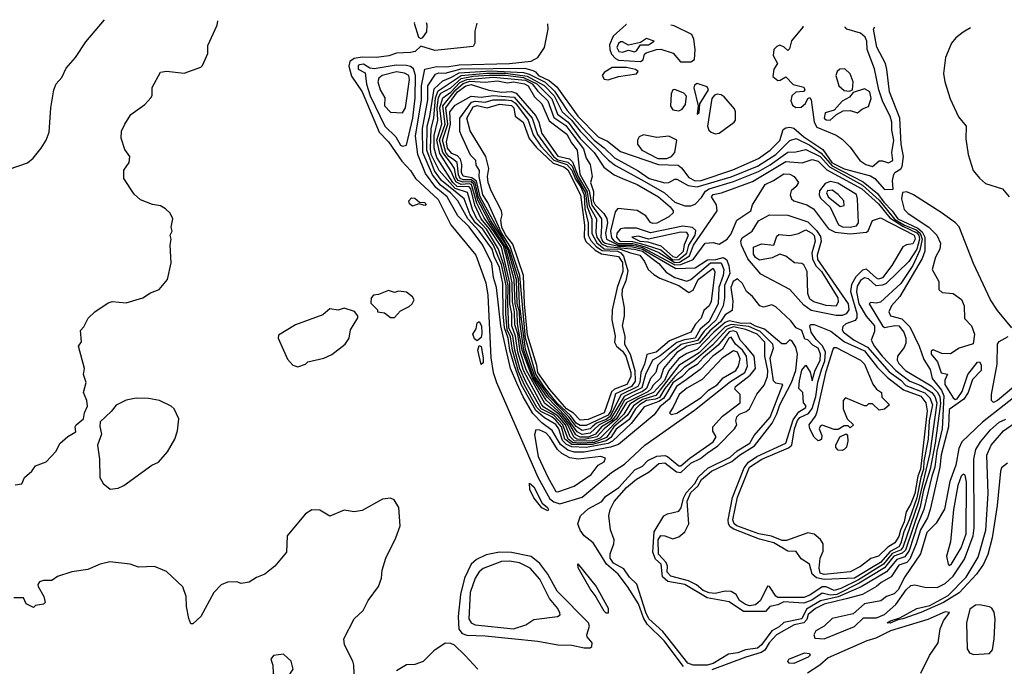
# Model space of a CAD drawing. Extents: x 1468344 to 1613994, y 525695 to 643861.
# Tile 425 of 427: x 1600407 to 1605288, y 637479 to 640682. Entities that reach past the tile are written whole.
import ezdxf

# ---------------------------------------------------------------- set-up
doc = ezdxf.new("R2010")
doc.units = 0

msp = doc.modelspace()

# ---------------------------------------------------------------- linework, layer by layer
at = {"layer": '0CON10XD'}
for points in [[(1600355, 639941.5), (1600445, 639972.5), (1600473.6, 639996.4), (1600513.8, 640046.2), (1600538.1, 640085), (1600553.3, 640125), (1600560.5, 640245), (1600575.6, 640335), (1600588.1, 640365), (1600615, 640396), (1600637.8, 640442.2), (1600683.1, 640495), (1600735, 640572), (1600826.6, 640682)], [(1600385, 638377.5), (1600416.7, 638383.3), (1600430, 638415), (1600467.5, 638445), (1600485, 638472.5), (1600537.7, 638492.3), (1600587.5, 638545), (1600605, 638582.5), (1600645, 638617.5), (1600685, 638640), (1600682.5, 638665), (1600687.5, 638675), (1600722.5, 638705), (1600727.5, 638735), (1600743, 638767), (1600740, 638795), (1600722.5, 638835), (1600736.7, 638885), (1600722.5, 638925), (1600727.5, 638955), (1600697.5, 639065), (1600713, 639087), (1600708.3, 639141.7), (1600725, 639160), (1600747, 639203), (1600780, 639235), (1600845, 639280), (1600865, 639286.7), (1600935, 639280), (1601017.5, 639305), (1601055, 639328.8), (1601097.5, 639345), (1601140, 639395), (1601157, 639477), (1601152.5, 639565), (1601157.5, 639595), (1601152.5, 639615), (1601162.5, 639635), (1601157.5, 639655), (1601166.7, 639695), (1601153, 639723), (1601130, 639745), (1601105, 639760), (1601065, 639766.7), (1601005, 639790), (1600975, 639817.5), (1600922.5, 639895), (1600923.6, 639936.4), (1600950, 639975), (1600952.5, 640005), (1600928.3, 640038.3), (1600910, 640095), (1600910.7, 640129.3), (1600927.5, 640165), (1600958.3, 640211.7), (1601027.7, 640262.3), (1601056.7, 640295), (1601063, 640307), (1601064.1, 640345.9), (1601105, 640422.5), (1601135, 640426.7), (1601223, 640417), (1601305, 640446.7), (1601313.3, 640455), (1601338.8, 640515), (1601340, 640555), (1601385.8, 640655), (1601388.7, 640676.7)], [(1602363.6, 640667.6), (1602362.5, 640665), (1602383.8, 640595), (1602395, 640588.8), (1602405, 640594), (1602425, 640622.5), (1602426.5, 640655), (1602423.7, 640667)], [(1602673.9, 640664.7), (1602663.5, 640625), (1602663.5, 640565), (1602655, 640548.9), (1602465, 640529.9), (1602395, 640551.2), (1602366.9, 640525), (1602345, 640519.8), (1602275, 640516.8), (1602236.3, 640503.7), (1602175, 640495.3), (1602105, 640496.7), (1602065, 640490.2), (1602043.2, 640475), (1602038.1, 640451.9), (1602052.6, 640402.6), (1602104.9, 640325), (1602189.6, 640125), (1602235, 640077.8), (1602301.3, 639981.3), (1602344.9, 639934.9), (1602368.7, 639895), (1602480.7, 639790.7), (1602545, 639666.6), (1602669, 639515), (1602718, 639378), (1602727.8, 639317.8), (1602743.4, 639006.6), (1602754.1, 638935), (1602771.2, 638885), (1602975, 638415.7), (1603035, 638308.3), (1603055, 638293.3), (1603085, 638283.6), (1603195, 638316.8), (1603341.2, 638438.8), (1603405, 638480.5), (1603505.5, 638574.5), (1603751.8, 638748.2), (1603930.1, 638889.9), (1604002.1, 638935), (1604015.5, 638965), (1604009.5, 639015), (1603990.7, 639045), (1603956.2, 639075), (1603935, 639109.1), (1603922.4, 639105), (1603890.6, 639049.4), (1603843.6, 639015), (1603780.3, 638949.7), (1603711.1, 638898.9), (1603663.8, 638865), (1603627.4, 638802.6), (1603581.3, 638765), (1603553, 638725), (1603375, 638578.1), (1603335.9, 638564.1), (1603205, 638539.6), (1603155, 638540.2), (1603125, 638549.4), (1603087.7, 638577.7), (1603047, 638647), (1602995, 638685.1), (1602951.3, 638731.3), (1602903.2, 638813.2), (1602871.8, 638881.8), (1602840.9, 638955), (1602791.5, 639165), (1602770.6, 639355), (1602755.1, 639405), (1602747.1, 639475), (1602703.1, 639565), (1602635, 639656.2), (1602579.8, 639709.8), (1602525.6, 639805), (1602470.1, 639850.1), (1602419.4, 639919.4), (1602381.2, 640015), (1602369.7, 640105), (1602399.2, 640285), (1602398.7, 640355), (1602415, 640437.4), (1602475, 640449.5), (1602525, 640448.1), (1602585, 640457.9), (1602835.6, 640464.4), (1602942.7, 640477.3), (1602975, 640494.6), (1603009.5, 640545), (1603026.2, 640635), (1603025.6, 640661.4)], [(1603697.4, 637477.4), (1603602.4, 637605), (1603518.5, 637688.5), (1603499, 637719), (1603475, 637789), (1603421, 637875), (1603373.3, 637935), (1603315.5, 637985.5), (1603281.6, 638041.6), (1603250.2, 638090.2), (1603205.7, 638125), (1603185, 638154.2), (1603174.5, 638185), (1603186.7, 638225), (1603225, 638259.5), (1603293.1, 638295), (1603310.6, 638319.4), (1603376.6, 638365), (1603457.2, 638452.8), (1603495, 638470.8), (1603520.8, 638499.2), (1603565, 638520), (1603605, 638522.8), (1603618.6, 638518.6), (1603675, 638471.5), (1603685, 638471.9), (1603729.1, 638510.9), (1603845, 638590.6), (1603859.7, 638615), (1603843.1, 638643.1), (1603844.1, 638665), (1603891.1, 638718.9), (1603978.1, 638785), (1603978.1, 638825), (1603952.4, 638852.4), (1603955.9, 638865), (1604028.1, 638921.9), (1604054.1, 638955), (1604047.7, 639015), (1604005, 639066.9), (1603978.6, 639095), (1603963, 639135), (1603945, 639141.5), (1603925, 639135.4), (1603870.3, 639069.7), (1603795, 639007.7), (1603766.1, 638973.9), (1603725, 638948.5), (1603691.6, 638915), (1603645, 638883.1), (1603599.2, 638805), (1603575, 638790.2), (1603502.1, 638765), (1603438.9, 638681.1), (1603345.7, 638594.3), (1603325, 638582.7), (1603215, 638563.3), (1603145, 638566.2), (1603117.5, 638577.5), (1603097.8, 638597.8), (1603079.6, 638655), (1603065, 638676.4), (1603009.4, 638709.4), (1602965.8, 638745.8), (1602893.3, 638875), (1602857.5, 638972.5), (1602836.1, 639045), (1602828.4, 639105), (1602811, 639155), (1602803.3, 639225), (1602802.5, 639375), (1602785.5, 639455), (1602758.6, 639508.6), (1602749.6, 639545), (1602685.6, 639635), (1602629.1, 639695), (1602578.9, 639785), (1602543, 639825), (1602492.5, 639862.5), (1602453.3, 639913.3), (1602405.1, 640025), (1602403.4, 640143.4), (1602429.6, 640285), (1602430.9, 640355), (1602467.9, 640412.1), (1602485, 640418.9), (1602516.4, 640416.4), (1602595, 640439.2), (1602911.8, 640441.8), (1602951.1, 640431.1), (1602964.2, 640424.2), (1602978.3, 640405), (1603031.1, 640381.1), (1603069.1, 640349.1), (1603173.3, 640205), (1603275, 640101.5), (1603320.4, 640080.4), (1603385, 640029.8), (1603574.4, 639964.4), (1603671.7, 639961.7), (1603688.5, 639948.5), (1603725, 639899.7), (1603755, 639884.6), (1603785, 639885.9), (1603941.8, 639938.2), (1604069.6, 639995), (1604127, 640035), (1604175, 640083.3), (1604191.9, 640138.1), (1604205, 640146.9), (1604225, 640149.3), (1604245, 640144.1), (1604295, 640102), (1604389.3, 640039.3), (1604433.6, 639975), (1604445, 639967.6), (1604495, 639943.7), (1604625, 639908.5), (1604646.2, 639895), (1604695, 639840.2), (1604737.3, 639842.7), (1604734.8, 639884.8), (1604741.4, 639915), (1604745.3, 639925), (1604775, 639944.1), (1604782, 639955), (1604788.7, 640005), (1604776.9, 640065), (1604770.3, 640195), (1604718.8, 640325), (1604705.8, 640435.9), (1604699.5, 640465), (1604656.5, 640546.5), (1604639.5, 640635), (1604645.8, 640646.1)], [(1603415.2, 640657.7), (1603413.2, 640657.7), (1603349.9, 640600.1), (1603331.7, 640558.3), (1603332, 640535), (1603341.7, 640511.7), (1603359.9, 640489.9), (1603375, 640482.4), (1603485.1, 640474.9), (1603497.5, 640482.5), (1603505, 640511.6), (1603512, 640518), (1603563.8, 640535), (1603585, 640536), (1603645.9, 640515.9), (1603683.2, 640473.2), (1603735, 640473.1), (1603751.6, 640485), (1603755.2, 640534.8), (1603749.7, 640585), (1603739.4, 640609.4), (1603651.1, 640651.1), (1603634.9, 640655.6)], [(1604289.9, 640649.5), (1604290, 640645), (1604232.9, 640577.1), (1604222.9, 640537.1), (1604215, 640529.2), (1604196.4, 640546.4), (1604175, 640555.2), (1604160.1, 640549.9), (1604146.1, 640533.9), (1604142.7, 640505), (1604164.4, 640465), (1604145, 640436.9), (1604140.6, 640400.6), (1604165, 640381.2), (1604177.7, 640382.3), (1604205, 640399.6), (1604241.1, 640361.1), (1604295, 640347.5), (1604300, 640335), (1604293.6, 640326.4), (1604255, 640322.4), (1604235.3, 640304.7), (1604230.8, 640280.8), (1604238.5, 640258.5), (1604255, 640247.4), (1604281.3, 640248.7), (1604303.1, 640266.9), (1604315, 640292.5), (1604325, 640296.7), (1604331.2, 640285), (1604345.6, 640175), (1604358.9, 640148.9), (1604455, 640110), (1604485, 640090), (1604525, 640050), (1604572, 639985), (1604602.5, 639965), (1604635, 639954.4), (1604667.3, 639982.7), (1604685, 639983.6), (1604715, 639973), (1604735.2, 639985), (1604731.2, 640025), (1604740.9, 640085), (1604730.8, 640135), (1604730.8, 640175), (1604723, 640205), (1604686, 640275), (1604666.2, 640335), (1604645, 640438), (1604607.8, 640535), (1604606.1, 640575), (1604598.4, 640595), (1604575, 640614.8), (1604507.5, 640635), (1604500, 640645), (1604499.9, 640647.5)], [(1605120.8, 640641.7), (1605085, 640620.4), (1605048.5, 640591.5), (1605026.2, 640565), (1604997.5, 640495), (1604987.5, 640415), (1604992.7, 640375), (1605019.3, 640289.3), (1605060.7, 640200.7), (1605098.6, 640155), (1605097.9, 640092.1), (1605108.5, 640015), (1605134.6, 639935), (1605165, 639896.7), (1605195, 639870.5), (1605280, 639845), (1605312.2, 639805)], [(1603395, 640521), (1603425, 640530.6), (1603455, 640523.3), (1603465, 640528.3), (1603485, 640557.1), (1603525, 640558.3), (1603552.2, 640575), (1603515, 640588.3), (1603485, 640569.2), (1603425, 640555.8), (1603395, 640572.6), (1603385, 640571.9), (1603375, 640564.7), (1603367.6, 640545), (1603376.8, 640525), (1603395, 640521)], [(1602305, 640055.7), (1602325, 640060.3), (1602355.7, 640195), (1602367.8, 640295), (1602369.5, 640405), (1602358.5, 640438.5), (1602345, 640450.8), (1602325, 640455.7), (1602273.1, 640456.9), (1602165, 640439.3), (1602142.1, 640442.1), (1602111.1, 640461.1), (1602091, 640459), (1602084.8, 640455), (1602085, 640437.5), (1602118.8, 640418.8), (1602126.6, 640363.4), (1602145, 640304.2), (1602216.7, 640155), (1602271.6, 640101.6), (1602295, 640060.5), (1602305, 640055.7)], [(1602305, 640220.8), (1602319.3, 640245), (1602338.8, 640385), (1602335.5, 640405), (1602315, 640417.8), (1602275, 640424.5), (1602204.3, 640405), (1602187.7, 640392.3), (1602182.3, 640375), (1602193.4, 640335), (1602217.8, 640295), (1602215.2, 640255), (1602245, 640224.1), (1602305, 640220.8)], [(1603815, 637484.1), (1603745, 637484.4), (1603719.2, 637495), (1603595, 637651.2), (1603526.6, 637715), (1603511.2, 637745), (1603465.7, 637885.7), (1603430.1, 637920.1), (1603402.1, 637962.1), (1603350.7, 637990.7), (1603335, 638014), (1603333.5, 638036.5), (1603352.5, 638085), (1603354.2, 638105), (1603336.6, 638155), (1603328.3, 638225), (1603333.9, 638255), (1603353.9, 638295), (1603415, 638365.1), (1603465, 638406.8), (1603528.3, 638441.6), (1603575, 638484), (1603605, 638486.9), (1603662.4, 638442.4), (1603685, 638439.4), (1603735, 638485.5), (1603782.3, 638507.7), (1603815.9, 638534.1), (1603868.6, 638571.4), (1603950.8, 638655), (1603961.7, 638675), (1603957.4, 638695), (1603962.6, 638715), (1603975, 638728.1), (1604008.9, 638741.1), (1604024.3, 638755), (1604062.1, 638827.9), (1604097.8, 638872.2), (1604114.2, 638915), (1604116.7, 638945), (1604101.6, 639015), (1604101.4, 639085), (1604063.5, 639125), (1604007.5, 639147.5), (1603945, 639160), (1603915, 639149.5), (1603840.9, 639069.1), (1603749.1, 638990.9), (1603700.4, 638959.6), (1603655, 638915.3), (1603605.3, 638855), (1603578.6, 638811.4), (1603558.4, 638801.6), (1603514.7, 638795), (1603479.8, 638775), (1603459.8, 638755), (1603428, 638702), (1603364.4, 638654.4), (1603338.3, 638611.7), (1603314.7, 638595.3), (1603245, 638577.4), (1603145, 638578.3), (1603109.7, 638605), (1603092.4, 638665), (1603065, 638699.1), (1603045.1, 638715.1), (1602991.1, 638741.1), (1602970.9, 638761), (1602907.4, 638875), (1602879.9, 638939.9), (1602849.4, 639045), (1602840.4, 639110.4), (1602823.6, 639145), (1602816.5, 639226.5), (1602818.5, 639365), (1602795, 639469), (1602755.1, 639565), (1602703.2, 639645), (1602666.2, 639675), (1602639.9, 639715), (1602611.2, 639795), (1602498.7, 639885), (1602463.9, 639933.9), (1602425.2, 640035), (1602426.7, 640155), (1602440.4, 640205), (1602461.1, 640338.9), (1602505, 640379.8), (1602545, 640394.9), (1602585, 640419.2), (1602745, 640428.7), (1602905, 640419.7), (1602932, 640412), (1603011.8, 640371.8), (1603058.7, 640328.7), (1603121.8, 640231.8), (1603195, 640147.6), (1603254.7, 640084.7), (1603305, 640047.6), (1603355, 639998.4), (1603473.9, 639933.9), (1603527.8, 639895), (1603605.7, 639874.3), (1603624.6, 639875.4), (1603655, 639892.5), (1603665, 639891.5), (1603721.1, 639861.1), (1603765, 639853.6), (1603935, 639903.5), (1604065, 639955.9), (1604155.2, 640014.8), (1604225, 640083), (1604255.9, 640094.1), (1604325, 640060.6), (1604381.2, 640021.2), (1604435, 639958.5), (1604588.6, 639878.6), (1604660.5, 639820.6), (1604691.9, 639778.1), (1604732.6, 639735), (1604760.2, 639695), (1604858.9, 639648.9), (1604880.9, 639630.9), (1604893.9, 639605), (1604893.9, 639536.1), (1604880.6, 639499.4), (1604769.7, 639310.3), (1604728.3, 639265), (1604715.8, 639235), (1604724.9, 639214.9), (1604780.4, 639200.4), (1604820.2, 639160.2), (1604865.6, 639065.6), (1604888.8, 638998.9), (1604920, 638950), (1604930.7, 638905), (1604976.4, 638846.4), (1604988.7, 638818.7), (1604980.7, 638655), (1604953.9, 638545), (1604943.5, 638465), (1604929.5, 638420.5), (1604889, 638255), (1604859.1, 638185), (1604816.6, 638053.4), (1604795, 638021.7), (1604755, 638008.8), (1604703.7, 637946.3), (1604577.9, 637872.2), (1604465, 637823.3), (1604377.3, 637802.7), (1604307.6, 637762.4), (1604284.2, 637715), (1604194.6, 637695.4), (1604172.9, 637675), (1604136, 637654), (1604085, 637585.1), (1604065, 637568.8), (1604005, 637560.7), (1603966.8, 637545), (1603920.8, 637539.2), (1603845, 637493.8), (1603815, 637484.1)], [(1603325, 640384.1), (1603375, 640400.8), (1603465, 640413.6), (1603473.8, 640425), (1603460, 640435), (1603415.1, 640445.1), (1603345, 640445.1), (1603305, 640420.8), (1603295.2, 640405), (1603305, 640387), (1603325, 640384.1)], [(1604521.5, 640328.5), (1604535, 640334.4), (1604538.8, 640375), (1604523.5, 640413.5), (1604498.4, 640438.4), (1604473.5, 640436.5), (1604460.5, 640425), (1604452.7, 640405), (1604468.8, 640355), (1604495, 640331.9), (1604521.5, 640328.5)], [(1604105, 637750.4), (1603995, 637750.6), (1603925, 637798.8), (1603815, 637818.7), (1603705, 637884.1), (1603619.5, 637899.5), (1603593, 637923), (1603587.5, 637985), (1603559, 638009), (1603546.6, 638045), (1603552.7, 638145), (1603601.1, 638225), (1603619.2, 638235), (1603675, 638247.8), (1603686.6, 638263.4), (1603697.5, 638312.5), (1603710.9, 638339.1), (1603754, 638385), (1603771.7, 638418.3), (1603819.2, 638460.8), (1603928.7, 638515), (1603963.3, 638546.7), (1604027.2, 638585), (1604048, 638622), (1604127.4, 638712.6), (1604190, 638875), (1604155, 638881.4), (1604143.3, 638893.3), (1604126.8, 639005), (1604144.1, 639055), (1604140.7, 639075), (1604077.2, 639137.2), (1604021.5, 639161.5), (1603935, 639172.6), (1603905, 639161.3), (1603775, 639031.1), (1603675, 638969.6), (1603560, 638820), (1603495, 638800.6), (1603449.9, 638770.1), (1603419.3, 638720.7), (1603352.6, 638665), (1603316.9, 638613.1), (1603255, 638587.6), (1603184.9, 638584.9), (1603148, 638588), (1603125.3, 638605), (1603099.5, 638675), (1603055, 638722.9), (1602991.8, 638755), (1602917, 638885), (1602886.6, 638955), (1602861.7, 639045), (1602851.8, 639115), (1602832.4, 639155), (1602826.1, 639275), (1602829.1, 639365), (1602806.9, 639466.9), (1602781.2, 639545), (1602721.7, 639645), (1602673.8, 639695), (1602651.7, 639741.7), (1602626.7, 639826.7), (1602565, 639845.6), (1602485.9, 639935), (1602447.5, 640015), (1602442.8, 640042.8), (1602446.8, 640143.2), (1602459.5, 640195), (1602467.5, 640295), (1602481.1, 640328.9), (1602595, 640406.1), (1602722, 640418), (1602815, 640417.4), (1602922, 640402), (1603006.7, 640356.7), (1603056.7, 640305), (1603095.7, 640225), (1603142, 640185), (1603185, 640130.1), (1603325.5, 639985.5), (1603360.3, 639960.3), (1603491.7, 639888.3), (1603603.6, 639823.6), (1603655, 639778.1), (1603705, 639759.8), (1603735, 639759.6), (1603755, 639769.1), (1603787.9, 639802.1), (1603807.6, 639832.4), (1603825.8, 639845), (1603945, 639880), (1604069.7, 639930.3), (1604127.2, 639962.8), (1604215, 640026.6), (1604255, 640027.8), (1604305, 640039.2), (1604375, 640004.8), (1604422.5, 639952.5), (1604585, 639862.9), (1604667.4, 639787.4), (1604744.5, 639694.4), (1604794.3, 639664.3), (1604850.9, 639640.9), (1604871, 639625), (1604881, 639595), (1604869.3, 639540.7), (1604834.4, 639465), (1604775, 639375.2), (1604675, 639282.5), (1604655, 639277.5), (1604625, 639280.8), (1604618, 639275), (1604685, 639164.8), (1604695, 639157), (1604745, 639167.3), (1604765, 639165.5), (1604790, 639135), (1604799.8, 639105), (1604800.5, 639079.5), (1604791.7, 639058.3), (1604758.5, 639015), (1604756.7, 638995), (1604765, 638978.9), (1604797.7, 638945), (1604925, 638868.6), (1604955, 638839.4), (1604968, 638815), (1604971.5, 638781.5), (1604946.2, 638585), (1604921.2, 638455), (1604888.2, 638351.8), (1604871.6, 638268.4), (1604797.8, 638055), (1604781.2, 638038.8), (1604740.4, 638025), (1604693.7, 637966.3), (1604568.7, 637891.3), (1604457.3, 637835), (1604425, 637831.8), (1604385, 637841.2), (1604333.8, 637806.2), (1604295, 637792.6), (1604195, 637798.6), (1604165, 637783.7), (1604125.4, 637774.6), (1604105, 637750.4)], [(1604025, 637779), (1604005.2, 637785), (1603974.8, 637805), (1603958.6, 637835), (1603935, 637849.9), (1603905, 637851.2), (1603855, 637840.5), (1603825, 637842.9), (1603795, 637854.7), (1603762.7, 637882.7), (1603722.5, 637902.5), (1603634.3, 637925), (1603617.7, 637945), (1603618.7, 637975), (1603612.6, 637992.6), (1603573.2, 638035), (1603573, 638105), (1603585, 638126.9), (1603605, 638126), (1603645, 638110.2), (1603675, 638121), (1603703.7, 638145), (1603724.6, 638185.4), (1603716.8, 638296.8), (1603735, 638340.5), (1603769.2, 638370.8), (1603787.8, 638405), (1603836.9, 638445), (1603936.9, 638493.1), (1603975.1, 638525), (1604049.5, 638570.5), (1604136.7, 638683.3), (1604160.1, 638729.9), (1604175, 638774.9), (1604233.6, 638885), (1604255.3, 638945), (1604263.2, 639025), (1604255, 639059.3), (1604235, 639090.9), (1604225, 639095.6), (1604205, 639076.7), (1604185, 639076.9), (1604099.4, 639149.4), (1604055, 639163.7), (1604029.1, 639179.1), (1603985, 639176.6), (1603925, 639190.1), (1603905, 639181.7), (1603847.7, 639135), (1603765, 639048.7), (1603715, 639028.7), (1603675, 639004.3), (1603624.6, 638945), (1603604.1, 638895), (1603548.5, 638835), (1603476, 638805), (1603432.3, 638777.7), (1603401.9, 638728.1), (1603285, 638609.7), (1603244.8, 638595), (1603155, 638596.7), (1603135.3, 638615.3), (1603112.4, 638675), (1603075, 638720.2), (1603005, 638762.2), (1602995.1, 638775), (1602903.8, 638945), (1602876.2, 639035), (1602864.8, 639115), (1602846.3, 639166.3), (1602846.2, 639225), (1602837.6, 639275), (1602837.5, 639377.5), (1602795.8, 639555), (1602735, 639648.5), (1602695.4, 639695.5), (1602663.3, 639763.3), (1602643.1, 639845), (1602635, 639854.1), (1602576.2, 639856.2), (1602554, 639875), (1602475, 640000.2), (1602461, 640045), (1602461.3, 640108.7), (1602479.5, 640185), (1602476.4, 640245), (1602483.4, 640296.6), (1602495, 640317.5), (1602545, 640345.2), (1602595, 640390.8), (1602655, 640402.4), (1602735, 640408.1), (1602815, 640407.3), (1602905.4, 640395.4), (1602970.6, 640365), (1603045, 640290.2), (1603073.5, 640213.5), (1603126.4, 640175), (1603185, 640094.2), (1603255, 640024.8), (1603302.2, 639952.2), (1603354.2, 639914.2), (1603394.6, 639894.6), (1603468.9, 639865), (1603573.5, 639805), (1603631.7, 639755), (1603646, 639735), (1603645.8, 639725), (1603625, 639706), (1603565, 639674.7), (1603545, 639672), (1603535, 639676.7), (1603510.7, 639710.7), (1603467.7, 639737.7), (1603372.8, 639747.2), (1603359.3, 639730.7), (1603335.6, 639635), (1603341, 639601), (1603354.1, 639585), (1603375, 639573.5), (1603445, 639573), (1603507.4, 639557.4), (1603575, 639529.6), (1603655, 639478.6), (1603678.4, 639481.6), (1603728.4, 639511.6), (1603747.6, 639565), (1603864.1, 639735), (1603860.7, 639765), (1603837.4, 639805), (1603845, 639816), (1603886.2, 639825), (1604039.3, 639880.7), (1604205, 639979.9), (1604286.3, 639973.7), (1604335, 639988.9), (1604365, 639981.1), (1604408.5, 639938.5), (1604581.6, 639845), (1604665, 639769.8), (1604720.8, 639700.8), (1604785, 639658.8), (1604855, 639626.6), (1604865.2, 639615), (1604868.2, 639595), (1604855, 639545.7), (1604815, 639484.8), (1604702.5, 639375), (1604685, 639366.7), (1604653.5, 639363.5), (1604615, 639398.6), (1604595, 639402.6), (1604575, 639389.5), (1604558.3, 639361.7), (1604555.6, 639334.4), (1604567.7, 639275), (1604604.3, 639214.3), (1604645.1, 639165), (1604645, 639138), (1604628.8, 639095), (1604645, 639063.6), (1604682.3, 639015), (1604749.9, 638945), (1604820.7, 638890.7), (1604875, 638870.2), (1604928.5, 638835), (1604943.7, 638815), (1604953.3, 638785), (1604919.2, 638535), (1604861.3, 638288.7), (1604785, 638067.7), (1604773.6, 638055), (1604732.7, 638037.3), (1604689.1, 637985), (1604565, 637906.9), (1604477.6, 637865), (1604445, 637855.1), (1604405, 637872.2), (1604385, 637872.5), (1604325, 637831.2), (1604295, 637820.4), (1604165, 637820.6), (1604155, 637827.1), (1604125, 637874.4), (1604115, 637875.6), (1604079.7, 637805), (1604055, 637783.8), (1604025, 637779)], [(1604395, 637908.3), (1604356.8, 637916.8), (1604335.3, 637935), (1604321.9, 637985), (1604281.9, 638011.9), (1604257.2, 638047.2), (1604215, 638050), (1604145, 638090.6), (1604075, 638108.2), (1603947.7, 638157.7), (1603929.9, 638169.9), (1603920.8, 638185), (1603918.8, 638205), (1603940.3, 638315), (1603998.4, 638461.6), (1604019.5, 638490.5), (1604061.9, 638518.1), (1604205.6, 638584.4), (1604240.8, 638699.2), (1604270.2, 638739.8), (1604305, 638761.9), (1604305, 638771.2), (1604292, 638785), (1604290, 638835), (1604270, 638855), (1604272.7, 638892.7), (1604285, 638946.2), (1604305, 638970), (1604325.8, 638935.8), (1604335, 638892.5), (1604348.8, 638941.2), (1604375.1, 638995.1), (1604377.6, 639025), (1604365.4, 639055), (1604339.8, 639069.8), (1604315, 639096.7), (1604300, 639100), (1604285, 639142), (1604256.4, 639156.4), (1604229.7, 639189.7), (1604155, 639260), (1604135, 639270), (1604095, 639258.6), (1604075.8, 639265), (1604040.6, 639310.6), (1604010.4, 639335), (1603991, 639375), (1603965, 639399), (1603944.3, 639385), (1603932.1, 639355), (1603943, 639287), (1603938.9, 639241.1), (1603905, 639220.5), (1603881.8, 639185), (1603828.6, 639141.4), (1603775, 639079.7), (1603715, 639064.3), (1603665, 639032.9), (1603599.4, 638955), (1603583.2, 638906.8), (1603547.5, 638872.5), (1603536.8, 638853.2), (1603521.7, 638838.2), (1603415, 638785.4), (1603365, 638705), (1603303.9, 638655), (1603267.4, 638615), (1603205, 638602.2), (1603169.6, 638605), (1603153.9, 638613.9), (1603125, 638675), (1603085, 638724.5), (1603011, 638781), (1602918.1, 638948.1), (1602888.1, 639038.1), (1602875.9, 639125.9), (1602861.3, 639171.3), (1602860.7, 639235), (1602850.1, 639285), (1602848.8, 639378.8), (1602823.8, 639495), (1602805, 639561.2), (1602757.1, 639632.9), (1602710.1, 639700.1), (1602673.2, 639773.2), (1602647.3, 639865), (1602635, 639869.8), (1602595, 639866.3), (1602568.6, 639878.6), (1602545, 639933.3), (1602489.7, 640019.7), (1602474.7, 640085), (1602498.9, 640165), (1602490.2, 640245), (1602505, 640295.1), (1602545, 640323.4), (1602588.8, 640371.2), (1602623.4, 640386.6), (1602755, 640396.8), (1602915, 640381.9), (1602948.2, 640365), (1602975, 640328.6), (1603025, 640279.6), (1603055, 640197.4), (1603115, 640157.7), (1603154.7, 640105), (1603201.9, 640041.9), (1603215, 639996), (1603234.6, 639965), (1603244.8, 639905.2), (1603236.9, 639875), (1603251.1, 639831.1), (1603250.6, 639785), (1603259.3, 639765), (1603302.8, 639722.8), (1603317.5, 639697.5), (1603320.5, 639675), (1603311.7, 639625), (1603316.8, 639595), (1603375, 639565.9), (1603445, 639564.8), (1603495, 639553.9), (1603655, 639468), (1603685, 639469.2), (1603745.8, 639494.2), (1603805, 639575.8), (1603845, 639578.6), (1603875, 639570.4), (1603915, 639595.6), (1603935, 639620.6), (1603961.8, 639688.2), (1604031.1, 639735), (1604039.6, 639765), (1604102.6, 639865), (1604144.8, 639885.2), (1604195, 639918.2), (1604225, 639917.2), (1604246.5, 639905), (1604267.5, 639875), (1604256.7, 639855), (1604231.8, 639835), (1604226.9, 639815), (1604233.1, 639795), (1604244.6, 639784.6), (1604309.4, 639765), (1604343.1, 639745), (1604416.9, 639646.9), (1604449.4, 639629.4), (1604525, 639620.6), (1604605, 639629.3), (1604614.2, 639635.8), (1604635, 639687.8), (1604675, 639700.3), (1604840.8, 639615), (1604845.8, 639595), (1604835, 639571.8), (1604802.8, 639567.2), (1604785, 639557.7), (1604730.3, 639465), (1604685, 639403.5), (1604665, 639396.7), (1604655, 639401.2), (1604605, 639446.5), (1604585, 639441.8), (1604551.5, 639408.5), (1604530.4, 639369.6), (1604525.6, 639335.6), (1604557.5, 639227.5), (1604556.8, 639205), (1604548.5, 639191.5), (1604503.5, 639175), (1604487.6, 639162.4), (1604484.7, 639145.3), (1604491.7, 639135), (1604543.9, 639095), (1604610.3, 639060.3), (1604717.7, 638937.7), (1604775, 638896.7), (1604800.4, 638870.4), (1604895, 638834.4), (1604918.4, 638808.4), (1604932, 638775), (1604915.6, 638695), (1604910.3, 638605), (1604890, 638495), (1604888.3, 638455), (1604874.4, 638415), (1604855, 638314.2), (1604817.3, 638205), (1604790, 638145), (1604775, 638088.8), (1604765, 638071.2), (1604723, 638047), (1604675, 637993.8), (1604637.8, 637972.2), (1604545, 637915), (1604395, 637908.3)], [(1603185, 638614.6), (1603163.7, 638625), (1603135, 638676.1), (1603096.5, 638725), (1603017.4, 638797.4), (1602948.5, 638908.5), (1602897.4, 639045), (1602874.3, 639175), (1602873.4, 639235), (1602862.8, 639275), (1602858.4, 639395), (1602815.9, 639555), (1602732, 639685), (1602677.8, 639787.8), (1602657.7, 639867.7), (1602645, 639878.3), (1602605, 639877.2), (1602580.9, 639885), (1602571, 639901), (1602562.8, 639945), (1602547.4, 639967.4), (1602504.2, 640024.2), (1602488.4, 640085), (1602515.6, 640165), (1602505, 640255), (1602569.3, 640335), (1602605, 640366.8), (1602638, 640378), (1602715, 640372.9), (1602775, 640379.8), (1602825, 640369.2), (1602855, 640375), (1602908.9, 640365), (1602927.3, 640355), (1602959.7, 640299.7), (1602996.2, 640265), (1603031.3, 640181.3), (1603120, 640115), (1603142.1, 640072.1), (1603171.1, 640035), (1603183.1, 639916.9), (1603229.5, 639835), (1603242.6, 639762.6), (1603290.9, 639695), (1603290.6, 639659.4), (1603287.6, 639605), (1603296.8, 639585), (1603309.3, 639575), (1603375, 639559.6), (1603445, 639556.4), (1603495, 639545.8), (1603660.2, 639450.2), (1603755, 639452.3), (1603817, 639493), (1603858.9, 639495), (1603895, 639504.5), (1603911.3, 639495), (1603922.8, 639465), (1603927, 639425), (1603900.7, 639365), (1603901.5, 639305), (1603894.4, 639265), (1603859.8, 639195), (1603800, 639140), (1603767.3, 639092.7), (1603686.7, 639073.3), (1603627.1, 639025), (1603570, 638970), (1603560.7, 638935), (1603534.8, 638905.2), (1603513.7, 638855), (1603495, 638839.9), (1603463.2, 638826.8), (1603405, 638796.8), (1603361.3, 638718.7), (1603341.7, 638695), (1603291.3, 638665), (1603260.8, 638629.2), (1603225, 638614.9), (1603185, 638614.6)], [(1603195, 638627.7), (1603170.7, 638640.7), (1603116.7, 638715), (1603021.6, 638811.6), (1602953.3, 638915), (1602907, 639045), (1602885.6, 639185), (1602884.6, 639235), (1602873.9, 639275), (1602869.4, 639395), (1602830.5, 639535), (1602813.7, 639575), (1602742, 639685), (1602681.3, 639801.3), (1602664.2, 639874.2), (1602645, 639888.2), (1602605, 639889), (1602591.3, 639895), (1602582.9, 639912.9), (1602575.8, 639975), (1602552.7, 639992.7), (1602535, 640003.8), (1602519.1, 640025), (1602503.4, 640085), (1602528.7, 640165), (1602520.2, 640245), (1602577.8, 640325), (1602618.5, 640355), (1602645, 640360.9), (1602732.6, 640332.6), (1602795, 640323.4), (1602845, 640326.2), (1602868.9, 640318.9), (1602966.2, 640206.2), (1602981.2, 640175), (1602995, 640118.5), (1603075, 640006.7), (1603133.3, 639993.3), (1603148.2, 639978.2), (1603175, 639905), (1603219.8, 639829.8), (1603230.6, 639760.6), (1603266, 639695), (1603262.5, 639627.5), (1603268.3, 639605), (1603291.6, 639571.6), (1603318.6, 639558.6), (1603454.7, 639545.3), (1603495, 639535.2), (1603576.2, 639475), (1603611.9, 639431.9), (1603655, 639405), (1603715, 639386.1), (1603735, 639394.9), (1603831.9, 639478.1), (1603885, 639476.9), (1603897.6, 639445), (1603894.4, 639415.6), (1603873.8, 639355), (1603870.5, 639275), (1603822.7, 639185), (1603781, 639149), (1603755.5, 639104.5), (1603703.5, 639096.5), (1603665, 639083.2), (1603582.4, 639017.6), (1603543.7, 638996.3), (1603509.9, 638925), (1603492.1, 638857.9), (1603404.2, 638815.8), (1603374.1, 638765.9), (1603336.7, 638703.3), (1603280.2, 638675), (1603235, 638633.7), (1603195, 638627.7)], [(1603675, 640231.2), (1603690.7, 640239.3), (1603707.4, 640262.6), (1603713, 640303), (1603698.9, 640318.9), (1603655, 640336.7), (1603645.4, 640334.6), (1603636.8, 640315), (1603634, 640254), (1603645.2, 640235.2), (1603675, 640231.2)], [(1603765, 640213.9), (1603775, 640223.1), (1603779.1, 640265), (1603821.7, 640335), (1603815, 640350.2), (1603765, 640365.6), (1603752, 640358), (1603748.6, 640345), (1603770, 640255), (1603765, 640213.9)], [(1604425, 640183.9), (1604457, 640213), (1604490, 640230), (1604525, 640232.1), (1604560, 640220.1), (1604585, 640241.1), (1604615, 640252.5), (1604629.1, 640290.9), (1604622.4, 640325), (1604595, 640340), (1604538.5, 640321.5), (1604521.4, 640298.6), (1604485, 640277.8), (1604445, 640233.5), (1604400, 640220), (1604395.3, 640195), (1604405, 640185.9), (1604425, 640183.9)], [(1603195, 638647.8), (1603165, 638666.3), (1603129.3, 638715), (1603033.6, 638813.6), (1602961.3, 638915), (1602915, 639050.3), (1602885, 639275), (1602879, 639399), (1602837.4, 639537.4), (1602690.4, 639805), (1602671.6, 639881.6), (1602648.3, 639898.4), (1602605, 639906.3), (1602597.3, 639925), (1602599.2, 639965), (1602591.7, 639991.7), (1602577.4, 640007.4), (1602549, 640019), (1602528.2, 640045), (1602522.7, 640077.3), (1602542.7, 640165), (1602539.5, 640225), (1602565, 640258.5), (1602645, 640302.5), (1602695, 640299.1), (1602755, 640306.4), (1602859.1, 640299.1), (1602947.3, 640195), (1602973.6, 640113.6), (1603054.1, 640005), (1603075, 639988.5), (1603125, 639976.9), (1603146.2, 639956.2), (1603168.9, 639898.9), (1603212.1, 639825), (1603220.2, 639755), (1603243.4, 639695), (1603243.7, 639623.7), (1603267.4, 639577.4), (1603305, 639547.6), (1603383.3, 639545), (1603435, 639528), (1603480.9, 639515), (1603504.1, 639485), (1603522.2, 639445), (1603550, 639420), (1603581, 639401), (1603675, 639364.8), (1603725, 639330), (1603745, 639342.7), (1603771.2, 639395), (1603845, 639451.3), (1603853.6, 639433.6), (1603835, 639285.7), (1603824.8, 639265), (1603799.2, 639240.8), (1603785, 639204.1), (1603756.9, 639173.1), (1603735, 639134.8), (1603629, 639091), (1603562.3, 639035), (1603516.2, 639023.8), (1603504.2, 638975), (1603485.7, 638934.3), (1603481.7, 638885), (1603472, 638865), (1603386.9, 638823.1), (1603335, 638715.8), (1603315, 638701.4), (1603266.7, 638683.3), (1603245.8, 638665.8), (1603235, 638654.8), (1603195, 638647.8)], [(1603215, 638671.8), (1603185, 638672), (1603165, 638682.9), (1603140, 638720), (1603070.2, 638785), (1603005, 638864.8), (1602965, 638925.4), (1602913.7, 639105), (1602886.7, 639415), (1602838.4, 639558.4), (1602795, 639626.7), (1602727.3, 639777.3), (1602703.1, 639815), (1602685.2, 639904.8), (1602685.7, 639934.3), (1602670.7, 639960.7), (1602667.7, 639985), (1602641.8, 640011.8), (1602597.7, 640107.7), (1602589, 640129), (1602588.5, 640195), (1602646.7, 640273.3), (1602665, 640278.4), (1602715, 640273.7), (1602755, 640285.1), (1602815, 640285.5), (1602845, 640282), (1602865, 640268.2), (1602928.5, 640185), (1602951.9, 640111.9), (1602990.3, 640055), (1603055, 639987), (1603118.9, 639965), (1603145, 639936), (1603162.1, 639892.1), (1603187.5, 639855), (1603205.3, 639815), (1603209.3, 639745), (1603225.8, 639675), (1603225.8, 639615), (1603238.6, 639588.6), (1603266.6, 639556.6), (1603295, 639538.1), (1603371.1, 639535), (1603387.3, 639527.3), (1603401.1, 639511.1), (1603422.4, 639437.6), (1603412.1, 639387.9), (1603393.8, 639345), (1603391.9, 639318.1), (1603404.5, 639255), (1603404.3, 639215), (1603394.4, 639165), (1603406.9, 639115), (1603404.7, 639075), (1603433.2, 639025), (1603456.9, 638945), (1603458.2, 638891.8), (1603439.6, 638865), (1603361.4, 638828.6), (1603338, 638745), (1603325, 638723.1), (1603215, 638671.8)], [(1603855, 640116.2), (1603875, 640120.3), (1603948.8, 640175), (1603954.9, 640185), (1603955.1, 640225), (1603950.4, 640240.4), (1603899.7, 640299.7), (1603885, 640310.6), (1603865, 640313.8), (1603851.7, 640308.3), (1603838.8, 640291.2), (1603817.5, 640155), (1603824, 640135), (1603835, 640124.2), (1603855, 640116.2)], [(1603185, 638698.3), (1603152.5, 638732.5), (1603118.2, 638755), (1603035, 638850.3), (1602975.1, 638935), (1602969.9, 638969.9), (1602925, 639119.6), (1602909.5, 639275), (1602903.8, 639415), (1602850.9, 639570.9), (1602815, 639617.1), (1602797.1, 639655), (1602791.5, 639688.5), (1602798, 639715), (1602795.4, 639735), (1602744, 639834), (1602730.1, 639875), (1602726.8, 639905), (1602732.7, 639945), (1602718.6, 640005), (1602640.8, 640130.8), (1602622.9, 640195), (1602655, 640250.8), (1602675, 640256.2), (1602725, 640246.1), (1602786.4, 640263.6), (1602845, 640256.8), (1602856.4, 640245), (1602864, 640204), (1602903.3, 640175), (1602933.3, 640093.3), (1602969.2, 640049.2), (1603051, 639971), (1603105, 639953.9), (1603125, 639939), (1603187.8, 639815), (1603206.9, 639665), (1603204.6, 639605), (1603213, 639583), (1603259.9, 639539.9), (1603291.9, 639521.9), (1603375, 639509.5), (1603395, 639479.3), (1603396.6, 639435), (1603368.8, 639355), (1603344.9, 639245), (1603342.2, 639195), (1603358.4, 639115), (1603356.2, 639085), (1603365.7, 639065), (1603395, 639039.4), (1603411.3, 639015), (1603436.4, 638935), (1603437.2, 638912.8), (1603417.1, 638875), (1603355, 638852.4), (1603340.8, 638839.2), (1603304.9, 638735), (1603225, 638702.1), (1603185, 638698.3)], [(1603615, 639994.8), (1603637.6, 640005), (1603655, 640024.8), (1603665.2, 640085.2), (1603625, 640104.8), (1603565, 640098.8), (1603498.8, 640111.2), (1603478.8, 640101.1), (1603470.6, 640085), (1603469.8, 640065), (1603491.1, 640035), (1603570.5, 639995), (1603615, 639994.8)], [(1604525, 639654.4), (1604555, 639661.2), (1604565.1, 639675), (1604561.1, 639795), (1604555.6, 639815.6), (1604463.1, 639873.1), (1604425, 639879.9), (1604400.1, 639869.9), (1604372.2, 639835), (1604370.3, 639815), (1604377.3, 639797.3), (1604425, 639753), (1604466.5, 639666.5), (1604486.3, 639656.3), (1604525, 639654.4)], [(1602355, 639758.8), (1602339.3, 639769.3), (1602336.7, 639785), (1602350, 639800), (1602365, 639798.8), (1602388.3, 639778.3), (1602415, 639776), (1602422.5, 639765), (1602415, 639761.2), (1602385, 639770), (1602355, 639758.8)], [(1605326.4, 639155), (1605255, 639241.4), (1605220.4, 639295), (1605135, 639474.8), (1605065, 639655.6), (1605046, 639676), (1604975, 639726.5), (1604838.8, 639815), (1604805, 639829.3), (1604784.2, 639825.8), (1604777.9, 639795), (1604791.2, 639741.2), (1604811.3, 639721.3), (1604914.7, 639655), (1604954.1, 639615), (1604971.9, 639575), (1604968.1, 639545), (1604946.5, 639505), (1604930.3, 639445), (1604964.5, 639385), (1604964.5, 639345), (1604981.1, 639331.1), (1605035, 639325.2), (1605075.7, 639295.7), (1605089.2, 639265), (1605091.7, 639201.7), (1605125.2, 639165), (1605141, 639125), (1605133.8, 639076.2), (1605065, 639054.6), (1605022.3, 639027.7), (1604978.3, 639028.3), (1604935, 639047), (1604925, 639040.8), (1604925, 639025.6), (1604956.7, 638986.7), (1604975, 638933.1), (1605006.4, 638926.4), (1604993.3, 638896.7), (1604993.8, 638875), (1605035, 638808.2), (1605045, 638800), (1605055, 638804), (1605079.6, 638840.4), (1605091.5, 638875), (1605108.1, 638925), (1605155, 638986), (1605165, 638987.5), (1605173, 638973), (1605174.3, 638945), (1605130.4, 638899.6), (1605109.6, 638835), (1605088, 638802), (1605015, 638751.8), (1605011.8, 638665), (1604975, 638527.3), (1604969.3, 638465), (1604921.2, 638255), (1604907.7, 638215), (1604873.1, 638155), (1604851.9, 638085), (1604819.6, 638010.4), (1604805, 637993.1), (1604765, 637979.3), (1604726.9, 637923.1), (1604677.4, 637895), (1604654.9, 637875.1), (1604585, 637835.6), (1604505, 637813.6), (1604395, 637787.4), (1604352.7, 637765), (1604315.5, 637735), (1604309.2, 637710.8), (1604294.9, 637695.1), (1604246.1, 637685), (1604158.7, 637635), (1604122.3, 637595), (1604100.7, 637559.3), (1604083.3, 637546.7), (1604006.1, 637525), (1603839.1, 637460.9)], [(1604475, 639757.2), (1604495, 639761), (1604492.7, 639785), (1604465.4, 639815.4), (1604435, 639837.2), (1604411.8, 639835), (1604406.8, 639825), (1604415.9, 639805), (1604475, 639757.2)], [(1604455, 639217.1), (1604330.9, 639240.9), (1604295, 639267.6), (1604225.8, 639345.8), (1604080.8, 639420.8), (1604017.5, 639497.5), (1603986.2, 639565), (1603982.4, 639585), (1603988.5, 639601.5), (1604037.8, 639635), (1604070, 639685), (1604125, 639715.7), (1604215, 639714.3), (1604315, 639680), (1604357.8, 639637.8), (1604377.5, 639607.5), (1604380.3, 639585), (1604360.7, 639515), (1604362.4, 639495), (1604514.2, 639275), (1604517.2, 639245), (1604505, 639224.4), (1604485, 639217.3), (1604455, 639217.1)], [(1603645, 639492.5), (1603675, 639493.5), (1603715, 639525), (1603724.6, 639565.4), (1603755.7, 639615), (1603758.4, 639638.4), (1603743.1, 639653.1), (1603695, 639658.8), (1603535, 639627.1), (1603465, 639649.3), (1603405, 639649.5), (1603385, 639645.6), (1603367.5, 639625), (1603365.8, 639605), (1603381.5, 639585), (1603445, 639582.9), (1603507.2, 639567.2), (1603585, 639541.4), (1603645, 639492.5)], [(1603665, 639504.6), (1603697.5, 639535), (1603702.1, 639567.9), (1603722.3, 639615), (1603715, 639627.2), (1603685, 639629.8), (1603525, 639595.1), (1603475, 639609.5), (1603442.2, 639605), (1603481.1, 639585), (1603521.4, 639581.4), (1603585, 639561.5), (1603645, 639508.6), (1603665, 639504.6)], [(1604455, 639263.6), (1604405, 639266.9), (1604344.5, 639285), (1604325, 639297.9), (1604314.4, 639325.6), (1604311.8, 639435), (1604295, 639467.3), (1604283.9, 639473.9), (1604247.9, 639477.9), (1604205, 639511.4), (1604175, 639520), (1604137.3, 639502.7), (1604075, 639491.1), (1604055, 639504.5), (1604045, 639520.9), (1604045.2, 639554.8), (1604085, 639571.6), (1604145, 639565.8), (1604160.3, 639609.7), (1604171.3, 639618.7), (1604225, 639613.7), (1604267.5, 639622.5), (1604305, 639641.8), (1604334, 639625), (1604345, 639613.3), (1604351.3, 639585), (1604333.8, 639525), (1604337.4, 639497.4), (1604353.5, 639463.5), (1604381.5, 639435), (1604463.4, 639305), (1604465.4, 639284.6), (1604455, 639263.6)], [(1602265, 639207.5), (1602295, 639240), (1602338.3, 639261.7), (1602352.5, 639275), (1602362.5, 639295), (1602355, 639310), (1602325, 639332.5), (1602285, 639336.7), (1602265, 639330), (1602235, 639340), (1602185, 639320), (1602161.7, 639318.3), (1602150, 639305), (1602148.3, 639278.3), (1602180, 639245), (1602180, 639235), (1602215, 639230), (1602245, 639207.5), (1602265, 639207.5)], [(1601785, 638962.5), (1601823.6, 638976.4), (1601835, 638986.7), (1601915, 639006.2), (1601955, 639024.2), (1602020, 639075), (1602040, 639105), (1602047.5, 639145), (1602083.3, 639205), (1602082.5, 639215), (1602066.4, 639236.4), (1602015, 639253.3), (1601985, 639242.5), (1601945, 639250), (1601909.5, 639220.5), (1601775, 639170), (1601690.7, 639119.3), (1601687.5, 639105), (1601735, 639000), (1601760.7, 638970.7), (1601785, 638962.5)], [(1602675, 639091.2), (1602661.7, 639101.7), (1602653.3, 639125), (1602669.6, 639150.4), (1602675, 639180), (1602685, 639186.7), (1602696, 639165), (1602698.7, 639128.7), (1602695, 639108.6), (1602675, 639091.2)], [(1604395, 637934.2), (1604375, 637941.1), (1604370, 637965), (1604374.7, 638015), (1604389.9, 638050.1), (1604390, 638085), (1604376.7, 638106.7), (1604345, 638133.5), (1604315, 638139.5), (1604207.9, 638102.1), (1604187.5, 638102.5), (1604134, 638124), (1604070.8, 638135), (1603961.8, 638175), (1603949.6, 638185), (1603942.7, 638205), (1603965, 638317.2), (1604025.5, 638465), (1604086.7, 638505), (1604219.1, 638560.9), (1604234.9, 638575), (1604247.4, 638655), (1604263.1, 638696.9), (1604275, 638711.8), (1604318.3, 638731.7), (1604335, 638755.4), (1604354, 638815), (1604363.7, 638886.3), (1604382.1, 638947.9), (1604398.5, 638991.5), (1604402, 639035), (1604387, 639067), (1604355, 639098.2), (1604330.6, 639135), (1604323.7, 639166.3), (1604328.1, 639171.9), (1604345, 639171.5), (1604429.1, 639139.1), (1604496.3, 639086.3), (1604595, 639041.6), (1604658.9, 638958.9), (1604709.2, 638909.1), (1604788.1, 638848.1), (1604875, 638817.1), (1604899.6, 638785), (1604906.7, 638745), (1604872.3, 638455), (1604859, 638421), (1604845, 638334.8), (1604825, 638283.3), (1604801.1, 638245), (1604792.5, 638195), (1604773.6, 638153.6), (1604765, 638121.7), (1604745, 638090), (1604710.4, 638069.6), (1604665, 638024.1), (1604626.3, 638013.7), (1604575, 637973.8), (1604525, 637946.5), (1604395, 637934.2)], [(1605375, 638896.7), (1605255, 638795.5), (1605235, 638786.2), (1605225.3, 638795), (1605225.1, 638825), (1605253.2, 638975), (1605254.2, 639075), (1605262.5, 639087.5), (1605307.3, 639112.7)], [(1602695, 638974), (1602678.1, 639045), (1602685, 639068.8), (1602695, 639062.5), (1602705, 639007.5), (1602705, 638982.5), (1602695, 638974)], [(1604365, 638596.7), (1604345, 638613.3), (1604323.8, 638655), (1604321.2, 638675), (1604352, 638718), (1604359.9, 638740.1), (1604405, 638940), (1604439.4, 639050.6), (1604445, 639058), (1604455, 639058.5), (1604575, 638996.2), (1604595, 638975.8), (1604637, 638877), (1604655, 638852.5), (1604680, 638835), (1604681.7, 638811.7), (1604720, 638775), (1604695, 638752.5), (1604668.3, 638748.3), (1604635, 638780), (1604615, 638780), (1604605, 638770), (1604595, 638770), (1604500.3, 638809.7), (1604490, 638795), (1604490, 638755), (1604510, 638705), (1604540, 638675), (1604525, 638660), (1604515, 638670), (1604495, 638670), (1604465, 638652.5), (1604445, 638652.5), (1604385, 638673.3), (1604375, 638667.5), (1604370, 638655), (1604383, 638623), (1604382.5, 638605), (1604375, 638600), (1604365, 638596.7)], [(1603636.9, 638726.9), (1603665, 638733.5), (1603785, 638809.8), (1603822.3, 638847.7), (1603865, 638873.9), (1603895, 638907.6), (1603958.1, 638945), (1603970.8, 638965), (1603978.6, 639001.4), (1603965.5, 639035), (1603945, 639041.1), (1603889.4, 639005), (1603790.2, 638899.8), (1603715, 638857.4), (1603676.1, 638825), (1603647.3, 638762.7), (1603627.7, 638735), (1603636.9, 638726.9)], [(1605395, 638857.3), (1605180.8, 638689.2), (1605078.2, 638591.8), (1605062.5, 638557.5), (1605047.3, 638475), (1605018, 638395), (1604992.1, 638257.9), (1604951.1, 638188.9), (1604905, 638141.2), (1604873.4, 638036.6), (1604795, 637922.3), (1604762.2, 637857.8), (1604741.9, 637838.1), (1604704.4, 637825), (1604676.1, 637803.9), (1604595, 637788.1), (1604539.5, 637739.5), (1604434.5, 637715.5), (1604395, 637677.5), (1604354.3, 637655), (1604344.2, 637635), (1604348.3, 637618.3), (1604395, 637614.9)], [(1600855, 638356.7), (1600895, 638362), (1600923.3, 638375), (1601062.5, 638475), (1601095, 638490), (1601138.8, 638541.2), (1601176.7, 638605), (1601188.8, 638645), (1601196.2, 638705), (1601172.5, 638755), (1601158.3, 638768.3), (1601100, 638795), (1601045, 638806.2), (1600985, 638806.7), (1600935, 638796.7), (1600885, 638772.5), (1600859.5, 638740.5), (1600805, 638690), (1600803.3, 638666.7), (1600811.7, 638628.3), (1600793.3, 638575), (1600802.5, 638505), (1600803.8, 638415), (1600820, 638385), (1600855, 638356.7)], [(1604395, 637614.9), (1604545, 637676.5), (1604590.2, 637719.8), (1604655, 637718.7), (1604694.5, 637735), (1604750.6, 637785), (1604801.9, 637858.1), (1604825, 637878.8), (1604845, 637883.2), (1604895, 637870.9), (1604955, 637869.2), (1604995, 637889.3), (1605034.6, 637925.3), (1605090.3, 638009.7), (1605133.9, 638125), (1605138.8, 638165), (1605136.8, 638505), (1605146.8, 638553.2), (1605169.7, 638590.3), (1605220.3, 638649.7), (1605262.3, 638687.7), (1605296.4, 638703.6)], [(1605303.9, 638486.1), (1605275, 638462), (1605270, 638445), (1605252.3, 638275), (1605227.6, 638115), (1605206.8, 638033.2), (1605185.3, 637984.7), (1605150, 637935), (1605065, 637842.6), (1604986.8, 637795), (1604874.6, 637745), (1604785, 637714.2), (1604760, 637710), (1604722.7, 637692.7), (1604707.5, 637695), (1604724, 637705), (1604770.1, 637719.9), (1604855.4, 637765), (1604919.2, 637780.8), (1605010.2, 637829.8), (1605099, 637921), (1605159.5, 638020.5), (1605197, 638153), (1605209, 638335), (1605201.4, 638525), (1605222.7, 638575), (1605284.6, 638645), (1605355, 638695.8)], [(1603075, 638343.2), (1603155, 638371.5), (1603240.8, 638429.2), (1603275, 638474.7), (1603305, 638491.3), (1603310.4, 638510.4), (1603287.7, 638517.7), (1603175.3, 638505.3), (1603135, 638511.8), (1603095, 638533.1), (1603072.7, 638552.7), (1603035, 638614), (1603015.4, 638635), (1602985, 638649.5), (1602965, 638650.9), (1602959.7, 638625), (1602977.7, 638517.7), (1603025, 638415.9), (1603065, 638345.4), (1603075, 638343.2)], [(1604485, 638547.5), (1604465, 638550), (1604453.3, 638563.3), (1604452.5, 638575), (1604473.6, 638616.4), (1604505, 638630), (1604511.7, 638621.7), (1604512.5, 638595), (1604506.7, 638565), (1604495, 638552.5), (1604485, 638547.5)], [(1605015, 637978.4), (1605025, 637983.4), (1605075, 638065.8), (1605099, 638135), (1605101.6, 638391.6), (1605095, 638425.7), (1605085, 638431.2), (1605075, 638421.1), (1605057.2, 638375), (1605036.7, 638255), (1605021.8, 638095), (1605001.5, 638025), (1605009.4, 637985), (1605015, 637978.4)], [(1603025, 638248.6), (1602995, 638264.5), (1602955, 638314.4), (1602936.4, 638355), (1602934.3, 638385.7), (1602955, 638368.5), (1602997.7, 638287.7), (1603023.5, 638265), (1603028.5, 638255), (1603025, 638248.6)], [(1602068.8, 637365), (1602063.3, 637485), (1602059.2, 637505), (1602016.4, 637585), (1602014.6, 637615), (1602065, 637714), (1602110, 637755), (1602134, 637805), (1602185.6, 637875), (1602200.8, 637915), (1602204.3, 637955.7), (1602222, 638015), (1602272, 638115), (1602293.3, 638175), (1602286.7, 638265), (1602263, 638303), (1602245, 638312.5), (1602205, 638307.5), (1602105, 638251.2), (1602065, 638243.8), (1602015, 638253.3), (1601945, 638223.3), (1601895, 638252), (1601855, 638254.2), (1601823.8, 638235), (1601756, 638154), (1601733.3, 638125), (1601730, 638045), (1601672.5, 637975), (1601622.5, 637935), (1601580.5, 637919.5), (1601544.1, 637895.9), (1601505, 637890), (1601483, 637897), (1601436.4, 637896.4), (1601405, 637883.3), (1601370, 637845), (1601304.3, 637725.7), (1601265, 637690), (1601255, 637690), (1601245.9, 637715.9), (1601234.2, 637775), (1601232, 637825), (1601215, 637873.3), (1601135, 637948.8), (1601075, 637972.9), (1600995, 637970), (1600955, 637985.7), (1600854.2, 637995.8), (1600805, 637985.8), (1600745, 637958), (1600665, 637946.7), (1600595, 637923.3), (1600566, 637904), (1600525, 637904), (1600505, 637897.5), (1600496.2, 637885), (1600498, 637875), (1600526.2, 637825), (1600532.5, 637795), (1600525, 637787.5), (1600485, 637780), (1600475, 637770), (1600438.3, 637788.3), (1600425, 637817.5), (1600378.3, 637818.3)], [(1603205, 637570.4), (1603235, 637571.4), (1603243.3, 637576.7), (1603244.6, 637595), (1603220, 637625), (1603218.5, 637635), (1603231.3, 637678.7), (1603227.2, 637695), (1603070.7, 637850.7), (1603026, 637936), (1602985, 637988.5), (1602943.1, 638023.1), (1602845, 638042.7), (1602785, 638044.7), (1602719.4, 638030.6), (1602671.3, 638008.7), (1602644.5, 637985), (1602612.1, 637915), (1602591.6, 637835), (1602580.5, 637725), (1602583.2, 637663.2), (1602601.1, 637641.1), (1602623.4, 637633.4), (1602715, 637630.4), (1602975, 637604), (1603075, 637585.7), (1603145, 637584.1), (1603205, 637570.4)], [(1602855, 637664.5), (1602915.5, 637684.5), (1602955, 637710.6), (1603073.9, 637726.1), (1603086.2, 637733.8), (1603085.5, 637744.5), (1603075, 637766.2), (1603034.3, 637814.3), (1602985, 637910.2), (1602937.4, 637965), (1602885, 637991.3), (1602835, 637999.5), (1602795, 637998.3), (1602705, 637963.4), (1602685, 637946.3), (1602665, 637915.9), (1602640, 637845), (1602633.6, 637715), (1602644.4, 637694.4), (1602665, 637684.2), (1602855, 637664.5)], [(1603315, 637742.1), (1603305, 637752.7), (1603260.6, 637830.6), (1603235, 637862.1), (1603175, 637966.7), (1603174, 637986), (1603265, 637873.6), (1603325, 637767.3), (1603325, 637742.2), (1603315, 637742.1)], [(1604873.8, 637445), (1604917.7, 637532.3), (1604960, 637595), (1604970, 637665), (1604987.5, 637705), (1605016.7, 637745), (1604995, 637749.6), (1604909.2, 637710.8), (1604724.7, 637655), (1604651.9, 637618.1), (1604607.2, 637605), (1604415, 637520.9), (1604374.5, 637485), (1604312.4, 637445)], [(1605135, 637537.2), (1605215, 637542.4), (1605229.4, 637560.6), (1605238.8, 637615), (1605242.7, 637712.7), (1605237.3, 637747.3), (1605226.4, 637766.4), (1605215, 637772.9), (1605165, 637783.4), (1605145, 637781.6), (1605118.1, 637761.9), (1605100.4, 637695), (1605104.8, 637565), (1605115.6, 637545.6), (1605135, 637537.2)], [(1602677.5, 637465), (1602614.5, 637534.5), (1602563.2, 637583.2), (1602545, 637592.5), (1602516.2, 637593.8), (1602460, 637555), (1602407.7, 637502.3), (1602365, 637488.8), (1602324.2, 637485.8), (1602275, 637456.2)], [(1604245, 637493.2), (1604222.4, 637495), (1604214.6, 637505), (1604220.5, 637515), (1604297.3, 637545), (1604323.2, 637543.2), (1604325.2, 637535), (1604315.2, 637525), (1604245, 637493.2)], [(1601705, 637417.5), (1601735, 637422.5), (1601763.3, 637465), (1601753.3, 637505), (1601715, 637540), (1601665, 637532.5), (1601652, 637515), (1601661.2, 637485), (1601663, 637443), (1601671.7, 637431.7), (1601705, 637417.5)]]:
    msp.add_lwpolyline(points, dxfattribs=at)

doc.saveas('drawing.dxf')
